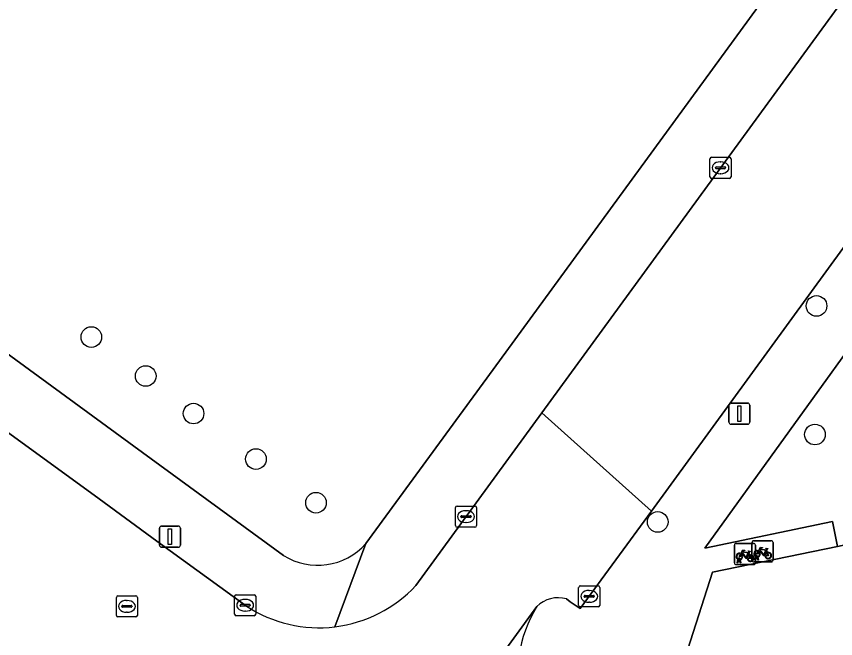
# Model space of a CAD drawing. Extents: x 160102 to 160934, y 382045 to 382923.
# Drawn here: x 160320.81 to 160359.67, y 382348.47 to 382377.97 of the extents above; entities that cross this region are included whole.
import ezdxf

# ---------------------------------------------------------------- set-up
doc = ezdxf.new("R2010")
doc.units = 0
for name, color, linetype in [('IMGEO_Boom', 7, 'Continuous'), ('IMGEO_Fietsenrek', 7, 'Continuous'), ('IMGEO_Groenvoorziening', 7, 'Continuous'), ('IMGEO_Kolk', 7, 'Continuous'), ('IMGEO_Lichtmast', 7, 'Continuous'), ('IMGEO_Pand', 7, 'Continuous'), ('IMGEO_Rijbaan_lokaal_open', 7, 'Continuous'), ('IMGEO_Rioolput', 7, 'Continuous'), ('IMGEO_Voetpad_open', 7, 'Continuous')]:
    doc.layers.add(name, color=color, linetype=linetype)

msp = doc.modelspace()

# ---------------------------------------------------------------- linework, layer by layer
at = {"layer": 'IMGEO_Boom'}
for centre in [(160358.759, 382364.243), (160324.361, 382362.768), (160326.941, 382360.921), (160329.21, 382359.141), (160358.685, 382358.147), (160332.169, 382356.983), (160335.017, 382354.914), (160351.226, 382354.002)]:
    msp.add_circle(centre, 0.489, dxfattribs=at)
at = {"layer": 'IMGEO_Fietsenrek'}
for p, q in [((160355.774, 382353.109), (160356.615, 382353.109)), ((160356.615, 382353.109), (160355.774, 382353.109)), ((160354.862, 382352.058), (160354.862, 382352.899)), ((160354.862, 382352.899), (160354.862, 382352.058)), ((160354.937, 382352.983), (160355.778, 382352.983)), ((160355.778, 382352.983), (160354.937, 382352.983)), ((160355.699, 382352.184), (160355.699, 382353.025)), ((160355.699, 382353.025), (160355.699, 382352.184)), ((160355.862, 382352.908), (160355.862, 382352.067)), ((160355.862, 382352.067), (160355.862, 382352.908)), ((160356.699, 382353.034), (160356.699, 382352.193)), ((160356.699, 382352.193), (160356.699, 382353.034)), ((160355.549, 382352.532), (160355.585, 382352.437)), ((160355.826, 382352.193), (160355.865, 382352.353)), ((160355.895, 382352.341), (160355.86, 382352.193)), ((160355.937, 382352.365), (160355.936, 382352.369)), ((160355.978, 382352.193), (160355.944, 382352.335)), ((160355.968, 382352.376), (160355.969, 382352.369)), ((160355.976, 382352.339), (160356.011, 382352.193)), ((160356.386, 382352.658), (160356.422, 382352.563)), ((160355.787, 382351.983), (160354.946, 382351.983)), ((160354.946, 382351.983), (160355.787, 382351.983)), ((160354.989, 382352.067), (160355.028, 382352.227)), ((160355.023, 382352.067), (160354.989, 382352.067)), ((160355.058, 382352.215), (160355.023, 382352.067)), ((160355.1, 382352.239), (160355.099, 382352.243)), ((160355.141, 382352.067), (160355.107, 382352.209)), ((160355.131, 382352.25), (160355.132, 382352.243)), ((160355.139, 382352.213), (160355.174, 382352.067)), ((160355.174, 382352.067), (160355.141, 382352.067)), ((160356.624, 382352.109), (160355.783, 382352.109)), ((160355.783, 382352.109), (160356.624, 382352.109)), ((160355.86, 382352.193), (160355.826, 382352.193)), ((160356.011, 382352.193), (160355.978, 382352.193))]:
    msp.add_line(p, q, dxfattribs=at)
for points in [[(160355.175, 382352.509), (160355.27, 382352.673), (160355.356, 382352.659), (160355.358, 382352.65), (160355.302, 382352.639), (160355.275, 382352.594), (160355.531, 382352.553)], [(160356.012, 382352.635), (160356.107, 382352.799), (160356.193, 382352.785), (160356.195, 382352.776), (160356.139, 382352.765), (160356.112, 382352.72), (160356.368, 382352.679)], [(160356.355, 382352.654), (160356.098, 382352.695), (160356.081, 382352.666), (160356.248, 382352.446), (160356.355, 382352.654)], [(160356.368, 382352.679), (160356.393, 382352.728), (160356.387, 382352.732), (160356.364, 382352.736), (160356.352, 382352.743), (160356.351, 382352.746), (160356.353, 382352.751), (160356.448, 382352.736), (160356.45, 382352.726), (160356.44, 382352.713), (160356.428, 382352.707), (160356.414, 382352.713), (160356.386, 382352.658)], [(160355.196, 382352.457), (160355.144, 382352.367), (160355.104, 382352.342), (160355.105, 382352.389), (160355.16, 382352.483)], [(160355.471, 382352.265), (160355.421, 382352.265), (160355.23, 382352.516), (160355.211, 382352.484)], [(160355.518, 382352.528), (160355.261, 382352.569), (160355.244, 382352.54), (160355.411, 382352.32), (160355.518, 382352.528)], [(160355.566, 382352.43), (160355.536, 382352.507), (160355.427, 382352.289), (160355.47, 382352.289)], [(160355.5, 382352.289), (160355.62, 382352.288), (160355.576, 382352.402)], [(160355.596, 382352.409), (160355.651, 382352.264), (160355.501, 382352.264)], [(160355.531, 382352.553), (160355.556, 382352.602), (160355.55, 382352.606), (160355.527, 382352.61), (160355.515, 382352.617), (160355.514, 382352.62), (160355.516, 382352.625), (160355.611, 382352.61), (160355.613, 382352.6), (160355.603, 382352.587), (160355.591, 382352.581), (160355.577, 382352.587), (160355.549, 382352.532)], [(160356.033, 382352.583), (160355.981, 382352.493), (160355.941, 382352.468), (160355.942, 382352.515), (160355.997, 382352.609)], [(160356.308, 382352.391), (160356.258, 382352.391), (160356.067, 382352.642), (160356.048, 382352.61)], [(160356.403, 382352.556), (160356.373, 382352.633), (160356.264, 382352.415), (160356.307, 382352.415)], [(160356.337, 382352.415), (160356.457, 382352.414), (160356.413, 382352.528)], [(160356.433, 382352.535), (160356.488, 382352.39), (160356.338, 382352.39)]]:
    msp.add_lwpolyline(points, dxfattribs=at)
for centre, radius, start, end in [((160355.777, 382353.031), 0.0779, 92.4484, 184.2845), ((160355.777, 382353.031), 0.0779, 92.4484, 184.2845), ((160356.621, 382353.031), 0.0779, 2.4484, 94.2845), ((160356.621, 382353.031), 0.0779, 2.4484, 94.2845), ((160354.94, 382352.905), 0.0779, 92.4484, 184.2845), ((160354.94, 382352.905), 0.0779, 92.4484, 184.2845), ((160355.784, 382352.905), 0.0779, 2.4484, 94.2845), ((160355.784, 382352.905), 0.0779, 2.4484, 94.2845), ((160355.102, 382352.368), 0.159, 62.6766, 242.1369), ((160355.102, 382352.368), 0.129, 63.3192, 238.903), ((160355.082, 382352.239), 0.0499, 12.8025, 158.6934), ((160355.102, 382352.368), 0.129, 283.6043, 43.4302), ((160355.102, 382352.368), 0.159, 283.5766, 46.6042), ((160355.629, 382352.284), 0.159, 113.3408, 178.3217), ((160355.629, 382352.284), 0.159, 187.0065, 105.7708), ((160355.629, 382352.284), 0.129, 113.923, 177.9556), ((160355.629, 382352.284), 0.129, 188.6715, 104.5883), ((160355.939, 382352.494), 0.159, 62.6766, 242.1369), ((160355.939, 382352.494), 0.129, 63.3192, 238.903), ((160355.919, 382352.365), 0.0499, 12.8025, 158.6934), ((160355.939, 382352.494), 0.159, 253.9967, 271.7867), ((160355.919, 382352.365), 0.0174, 12.8025, 163.4502), ((160355.939, 382352.494), 0.129, 253.415, 269.0204), ((160355.939, 382352.494), 0.129, 283.6043, 43.4302), ((160355.939, 382352.494), 0.159, 283.5766, 46.6042), ((160356.466, 382352.41), 0.159, 113.3408, 178.3217), ((160356.466, 382352.41), 0.159, 187.0065, 105.7708), ((160356.466, 382352.41), 0.129, 113.923, 177.9556), ((160356.466, 382352.41), 0.129, 188.6715, 104.5883), ((160354.94, 382352.061), 0.0779, 182.4484, 274.2845), ((160354.94, 382352.061), 0.0779, 182.4484, 274.2845), ((160355.102, 382352.368), 0.159, 253.9967, 271.7867), ((160355.082, 382352.239), 0.0174, 12.8025, 163.4502), ((160355.102, 382352.368), 0.129, 253.415, 269.0204), ((160355.777, 382352.187), 0.0779, 182.4484, 274.2845), ((160355.777, 382352.187), 0.0779, 182.4484, 274.2845), ((160355.784, 382352.061), 0.0779, 272.4484, 4.2845), ((160355.784, 382352.061), 0.0779, 272.4484, 4.2845), ((160356.621, 382352.187), 0.0779, 272.4484, 4.2845), ((160356.621, 382352.187), 0.0779, 272.4484, 4.2845)]:
    msp.add_arc(centre, radius, start, end, dxfattribs=at)
at = {"layer": 'IMGEO_Groenvoorziening'}
for points in [[(160370.829, 382398.747), (160336.272, 382423.908), (160301.535, 382376.068), (160301.385, 382375.861), (160326.781, 382357.302), (160333.47, 382352.414)], [(160337.389, 382352.977), (160343.422, 382361.234), (160370.829, 382398.747)]]:
    msp.add_lwpolyline(points, dxfattribs=at)
msp.add_lwpolyline([(160366.423, 382370.661), (160365.714, 382369.738), (160353.465, 382352.766), (160359.514, 382354.017), (160359.757, 382352.841), (160361.542, 382353.21), (160361.172, 382353.557), (160363.301, 382361.295), (160370.025, 382365.327), (160377.35, 382363.459), (160378.56, 382361.643), (160379.32, 382365.002), (160377.484, 382368.038)], close=True, dxfattribs=at)
msp.add_arc((160335.095, 382355.021), 3.072, 238.0585, 318.2918, dxfattribs=at)
at = {"layer": 'IMGEO_Kolk'}
for p, q in [((160353.706, 382370.368), (160353.706, 382371.22)), ((160353.781, 382371.294), (160354.633, 382371.294)), ((160354.194, 382371.074), (160354.219, 382371.074)), ((160354.707, 382371.22), (160354.707, 382370.368)), ((160353.965, 382370.788), (160353.965, 382370.8)), ((160354.403, 382370.751), (160354.005, 382370.751)), ((160354.008, 382370.837), (160354.406, 382370.837)), ((160354.449, 382370.8), (160354.449, 382370.788)), ((160354.633, 382370.294), (160353.781, 382370.294)), ((160354.217, 382370.514), (160354.192, 382370.514)), ((160341.632, 382353.829), (160341.632, 382354.681)), ((160341.707, 382354.755), (160342.559, 382354.755)), ((160342.633, 382354.681), (160342.633, 382353.829)), ((160341.891, 382354.249), (160341.891, 382354.261)), ((160341.934, 382354.298), (160342.332, 382354.298)), ((160342.12, 382354.535), (160342.145, 382354.535)), ((160342.375, 382354.261), (160342.375, 382354.249)), ((160342.329, 382354.212), (160341.931, 382354.212)), ((160342.143, 382353.975), (160342.118, 382353.975)), ((160342.559, 382353.755), (160341.707, 382353.755)), ((160347.477, 382350.048), (160347.477, 382350.9)), ((160347.552, 382350.974), (160348.404, 382350.974)), ((160347.965, 382350.754), (160347.99, 382350.754)), ((160348.478, 382350.9), (160348.478, 382350.048)), ((160331.157, 382349.627), (160331.157, 382350.479)), ((160331.232, 382350.553), (160332.084, 382350.553)), ((160332.158, 382350.479), (160332.158, 382349.627)), ((160347.736, 382350.468), (160347.736, 382350.48)), ((160348.174, 382350.431), (160347.776, 382350.431)), ((160347.779, 382350.517), (160348.177, 382350.517)), ((160348.22, 382350.48), (160348.22, 382350.468)), ((160331.416, 382350.047), (160331.416, 382350.059)), ((160331.854, 382350.01), (160331.456, 382350.01)), ((160331.459, 382350.096), (160331.857, 382350.096)), ((160331.645, 382350.333), (160331.67, 382350.333)), ((160331.9, 382350.059), (160331.9, 382350.047)), ((160348.404, 382349.974), (160347.552, 382349.974)), ((160347.988, 382350.194), (160347.963, 382350.194)), ((160331.668, 382349.773), (160331.643, 382349.773)), ((160332.084, 382349.553), (160331.232, 382349.553))]:
    msp.add_line(p, q, dxfattribs=at)
for points in [[(160353.706, 382370.368), (160353.706, 382371.22)], [(160353.781, 382371.294), (160354.633, 382371.294)], [(160354.707, 382371.22), (160354.707, 382370.368)], [(160354.633, 382370.294), (160353.781, 382370.294)], [(160341.632, 382353.829), (160341.632, 382354.681)], [(160341.707, 382354.755), (160342.559, 382354.755)], [(160342.633, 382354.681), (160342.633, 382353.829)], [(160342.559, 382353.755), (160341.707, 382353.755)], [(160347.477, 382350.048), (160347.477, 382350.9)], [(160347.552, 382350.974), (160348.404, 382350.974)], [(160348.478, 382350.9), (160348.478, 382350.048)], [(160331.157, 382349.627), (160331.157, 382350.479)], [(160331.232, 382350.553), (160332.084, 382350.553)], [(160332.158, 382350.479), (160332.158, 382349.627)], [(160348.404, 382349.974), (160347.552, 382349.974)], [(160332.084, 382349.553), (160331.232, 382349.553)]]:
    msp.add_lwpolyline(points, dxfattribs=at)
for centre, radius, start, end in [((160353.783, 382371.218), 0.0765, 91.552, 178.448), ((160353.783, 382371.218), 0.0765, 91.552, 178.448), ((160354.631, 382371.218), 0.0765, 1.552, 88.448), ((160354.631, 382371.218), 0.0765, 1.552, 88.448), ((160354.005, 382370.797), 0.0403, 85.8775, 175.7526), ((160354.002, 382370.787), 0.0366, 178.938, 274.7102), ((160354.406, 382370.794), 0.043, 264.8664, 352.4533), ((160354.41, 382370.799), 0.0386, 1.7309, 96.639), ((160353.783, 382370.37), 0.0765, 181.552, 268.448), ((160353.783, 382370.37), 0.0765, 181.552, 268.448), ((160354.631, 382370.37), 0.0765, 271.552, 358.448), ((160354.631, 382370.37), 0.0765, 271.552, 358.448), ((160341.709, 382354.679), 0.0765, 91.552, 178.448), ((160341.709, 382354.679), 0.0765, 91.552, 178.448), ((160342.557, 382354.679), 0.0765, 1.552, 88.448), ((160342.557, 382354.679), 0.0765, 1.552, 88.448), ((160341.931, 382354.258), 0.0403, 85.8775, 175.7526), ((160341.928, 382354.248), 0.0366, 178.938, 274.7102), ((160342.332, 382354.255), 0.043, 264.8664, 352.4533), ((160342.336, 382354.26), 0.0386, 1.7309, 96.639), ((160341.709, 382353.831), 0.0765, 181.552, 268.448), ((160341.709, 382353.831), 0.0765, 181.552, 268.448), ((160342.557, 382353.831), 0.0765, 271.552, 358.448), ((160342.557, 382353.831), 0.0765, 271.552, 358.448), ((160347.554, 382350.898), 0.0765, 91.552, 178.448), ((160347.554, 382350.898), 0.0765, 91.552, 178.448), ((160348.402, 382350.898), 0.0765, 1.552, 88.448), ((160348.402, 382350.898), 0.0765, 1.552, 88.448), ((160331.234, 382350.477), 0.0765, 91.552, 178.448), ((160331.234, 382350.477), 0.0765, 91.552, 178.448), ((160332.082, 382350.477), 0.0765, 1.552, 88.448), ((160332.082, 382350.477), 0.0765, 1.552, 88.448), ((160347.776, 382350.477), 0.0403, 85.8775, 175.7526), ((160347.773, 382350.467), 0.0366, 178.938, 274.7102), ((160348.177, 382350.474), 0.043, 264.8664, 352.4533), ((160348.181, 382350.479), 0.0386, 1.7309, 96.639), ((160331.456, 382350.056), 0.0403, 85.8775, 175.7526), ((160331.453, 382350.046), 0.0366, 178.938, 274.7102), ((160331.857, 382350.053), 0.043, 264.8664, 352.4533), ((160331.861, 382350.058), 0.0386, 1.7309, 96.639), ((160347.554, 382350.05), 0.0765, 181.552, 268.448), ((160347.554, 382350.05), 0.0765, 181.552, 268.448), ((160348.402, 382350.05), 0.0765, 271.552, 358.448), ((160348.402, 382350.05), 0.0765, 271.552, 358.448), ((160331.234, 382349.629), 0.0765, 181.552, 268.448), ((160331.234, 382349.629), 0.0765, 181.552, 268.448), ((160332.082, 382349.629), 0.0765, 271.552, 358.448), ((160332.082, 382349.629), 0.0765, 271.552, 358.448)]:
    msp.add_arc(centre, radius, start, end, dxfattribs=at)
for centre, major_axis, ratio, start_param, end_param in [((160354.193, 382370.794), (-0.387, 0.002), 0.722429, 4.712389, 7.853982), ((160354.218, 382370.794), (-0.39, 0.002), 0.717154, 1.570796, 4.712389), ((160342.119, 382354.255), (-0.387, 0.002), 0.722429, 4.712389, 7.853982), ((160342.144, 382354.255), (-0.39, 0.002), 0.717154, 1.570796, 4.712389), ((160347.964, 382350.474), (-0.387, 0.002), 0.722429, 4.712389, 7.853982), ((160347.989, 382350.474), (-0.39, 0.002), 0.717154, 1.570796, 4.712389), ((160331.644, 382350.053), (-0.387, 0.002), 0.722429, 4.712389, 7.853982), ((160331.669, 382350.053), (-0.39, 0.002), 0.717154, 1.570796, 4.712389)]:
    msp.add_ellipse(centre, major_axis=major_axis, ratio=ratio, start_param=start_param, end_param=end_param, dxfattribs=at)
at = {"layer": 'IMGEO_Lichtmast'}
for p, q in [((160354.604, 382358.737), (160354.604, 382359.537)), ((160354.604, 382359.537), (160354.604, 382358.737)), ((160354.704, 382359.637), (160355.494, 382359.637)), ((160355.494, 382359.637), (160354.704, 382359.637)), ((160355.594, 382359.537), (160355.594, 382358.737)), ((160355.594, 382358.737), (160355.594, 382359.537)), ((160355.494, 382358.637), (160354.704, 382358.637)), ((160354.704, 382358.637), (160355.494, 382358.637)), ((160327.593, 382352.904), (160327.593, 382353.704)), ((160327.593, 382353.704), (160327.593, 382352.904)), ((160327.693, 382353.804), (160328.483, 382353.804)), ((160328.483, 382353.804), (160327.693, 382353.804)), ((160328.583, 382353.704), (160328.583, 382352.904)), ((160328.583, 382352.904), (160328.583, 382353.704)), ((160328.483, 382352.804), (160327.693, 382352.804)), ((160327.693, 382352.804), (160328.483, 382352.804))]:
    msp.add_line(p, q, dxfattribs=at)
for points in [[(160355.024, 382359.512), (160355.174, 382359.512), (160355.174, 382358.762), (160355.024, 382358.762), (160355.024, 382359.512)], [(160328.013, 382353.679), (160328.163, 382353.679), (160328.163, 382352.929), (160328.013, 382352.929), (160328.013, 382353.679)]]:
    msp.add_lwpolyline(points, dxfattribs=at)
for centre, start, end in [((160354.704, 382359.537), 90, 180), ((160354.704, 382359.537), 90, 180), ((160355.494, 382359.537), 0, 90), ((160355.494, 382359.537), 360, 90), ((160354.704, 382358.737), 180, 270), ((160354.704, 382358.737), 180, 270), ((160355.494, 382358.737), 270, 0), ((160355.494, 382358.737), 270, 0), ((160327.693, 382353.704), 90, 180), ((160327.693, 382353.704), 90, 180), ((160328.483, 382353.704), 0, 90), ((160328.483, 382353.704), 360, 90), ((160327.693, 382352.904), 180, 270), ((160327.693, 382352.904), 180, 270), ((160328.483, 382352.904), 270, 0), ((160328.483, 382352.904), 270, 0)]:
    msp.add_arc(centre, 0.1, start, end, dxfattribs=at)
at = {"layer": 'IMGEO_Pand'}
msp.add_lwpolyline([(160381.561, 382356.703), (160380.205, 382358.935), (160378.56, 382361.643), (160377.35, 382363.459), (160370.025, 382365.327), (160363.301, 382361.295), (160361.172, 382353.557), (160361.542, 382353.21), (160359.757, 382352.841), (160353.832, 382351.615), (160351.214, 382343.481), (160360.037, 382341.38), (160367.672, 382339.562), (160368.598, 382340.564), (160372.136, 382344.347), (160371.738, 382344.497), (160371.998, 382345.43), (160372.931, 382345.171), (160379.619, 382349.085)], close=True, dxfattribs=at)
at = {"layer": 'IMGEO_Rijbaan_lokaal_open'}
for points in [[(160449.428, 382489.694), (160443.452, 382493.376), (160443.22, 382493.058), (160433.188, 382479.332), (160391.333, 382421.95), (160391.318, 382421.917), (160382.213, 382409.153), (160345.726, 382359.174), (160350.937, 382354.514), (160401.868, 382424.419), (160401.997, 382424.596), (160402.036, 382424.669), (160410.851, 382436.796), (160448.923, 382489.003)], [(160331.722, 382350.005), (160327.474, 382353.093), (160324.727, 382355.09), (160294.357, 382377.17)], [(160346.901, 382350.349), (160347.076, 382350.22), (160347.546, 382349.9), (160350.937, 382354.514), (160345.726, 382359.174), (160339.751, 382350.99)], [(160330.87, 382342.067), (160334.349, 382339.545), (160335.38, 382338.728), (160336.638, 382337.813), (160345.495, 382349.987)], [(160345.495, 382349.987), (160336.638, 382337.813), (160341.888, 382333.998)]]:
    msp.add_lwpolyline(points, dxfattribs=at)
for centre, radius, start, end in [((160335.154, 382355.255), 6.271, 276.9764, 317.1414), ((160346.499, 382348.998), 1.41, 73.4396, 135.4369), ((160335.152, 382355.26), 6.275, 236.8616, 276.9896), ((160350.745, 382346.744), 6.171, 148.2945, 240.593)]:
    msp.add_arc(centre, radius, start, end, dxfattribs=at)
at = {"layer": 'IMGEO_Rioolput'}
for p, q in [((160325.547, 382349.574), (160325.547, 382350.426)), ((160325.622, 382350.5), (160326.474, 382350.5)), ((160326.548, 382350.426), (160326.548, 382349.574)), ((160325.806, 382349.994), (160325.806, 382350.006)), ((160326.244, 382349.957), (160325.846, 382349.957)), ((160325.849, 382350.043), (160326.247, 382350.043)), ((160326.035, 382350.28), (160326.06, 382350.28)), ((160326.29, 382350.006), (160326.29, 382349.994)), ((160326.058, 382349.72), (160326.033, 382349.72)), ((160326.474, 382349.5), (160325.622, 382349.5))]:
    msp.add_line(p, q, dxfattribs=at)
for points in [[(160325.547, 382349.574), (160325.547, 382350.426)], [(160325.622, 382350.5), (160326.474, 382350.5)], [(160326.548, 382350.426), (160326.548, 382349.574)], [(160326.474, 382349.5), (160325.622, 382349.5)]]:
    msp.add_lwpolyline(points, dxfattribs=at)
for centre, radius, start, end in [((160325.624, 382350.424), 0.0765, 91.552, 178.448), ((160325.624, 382350.424), 0.0765, 91.552, 178.448), ((160326.472, 382350.424), 0.0765, 1.552, 88.448), ((160326.472, 382350.424), 0.0765, 1.552, 88.448), ((160325.846, 382350.003), 0.0403, 85.8775, 175.7526), ((160325.843, 382349.993), 0.0366, 178.938, 274.7102), ((160326.247, 382350), 0.043, 264.8664, 352.4533), ((160326.251, 382350.005), 0.0386, 1.7309, 96.639), ((160325.624, 382349.576), 0.0765, 181.552, 268.448), ((160325.624, 382349.576), 0.0765, 181.552, 268.448), ((160326.472, 382349.576), 0.0765, 271.552, 358.448), ((160326.472, 382349.576), 0.0765, 271.552, 358.448)]:
    msp.add_arc(centre, radius, start, end, dxfattribs=at)
for centre, major_axis, ratio, start_param, end_param in [((160326.034, 382350), (-0.387, 0.002), 0.722429, 4.712389, 7.853982), ((160326.059, 382350), (-0.39, 0.002), 0.717154, 1.570796, 4.712389)]:
    msp.add_ellipse(centre, major_axis=major_axis, ratio=ratio, start_param=start_param, end_param=end_param, dxfattribs=at)
at = {"layer": 'IMGEO_Voetpad_open'}
for points in [[(160401.997, 382424.596), (160401.868, 382424.419), (160350.937, 382354.514), (160347.546, 382349.9), (160347.076, 382350.22), (160346.901, 382350.349)], [(160382.779, 382412.801), (160379.276, 382410.307), (160371.989, 382400.333), (160370.829, 382398.747), (160343.422, 382361.234), (160337.389, 382352.977), (160335.916, 382349.031)], [(160339.751, 382350.99), (160345.726, 382359.174), (160382.213, 382409.153)], [(160286.52, 382389.88), (160284.277, 382386.902), (160285.427, 382385.54), (160284.463, 382384.743), (160285.08, 382384.005), (160285.586, 382383.575), (160285.964, 382383.301), (160294.357, 382377.17), (160324.727, 382355.09), (160327.474, 382353.093), (160331.722, 382350.005)], [(160347.715, 382341.368), (160349.162, 382340.88), (160350.299, 382340.639), (160351.214, 382343.481), (160353.832, 382351.615), (160359.757, 382352.841), (160359.514, 382354.017), (160353.465, 382352.766), (160365.714, 382369.738), (160366.423, 382370.661), (160367.539, 382372.279), (160370.489, 382375.889), (160371.662, 382377.478), (160374.55, 382381.391), (160376.634, 382379.866), (160378.446, 382382.312), (160380.114, 382384.731)], [(160333.47, 382352.414), (160326.781, 382357.302), (160301.385, 382375.861), (160301.535, 382376.068), (160300.192, 382377.049)], [(160335.916, 382349.031), (160337.389, 382352.977)]]:
    msp.add_lwpolyline(points, dxfattribs=at)
for centre, radius, start, end in [((160335.095, 382355.021), 3.072, 238.0585, 318.2918), ((160335.154, 382355.255), 6.271, 276.9764, 317.1414), ((160346.499, 382348.998), 1.41, 73.4396, 135.4369), ((160335.152, 382355.26), 6.275, 236.8616, 276.9896), ((160350.745, 382346.744), 6.171, 148.2945, 240.593)]:
    msp.add_arc(centre, radius, start, end, dxfattribs=at)

doc.saveas('drawing.dxf')
